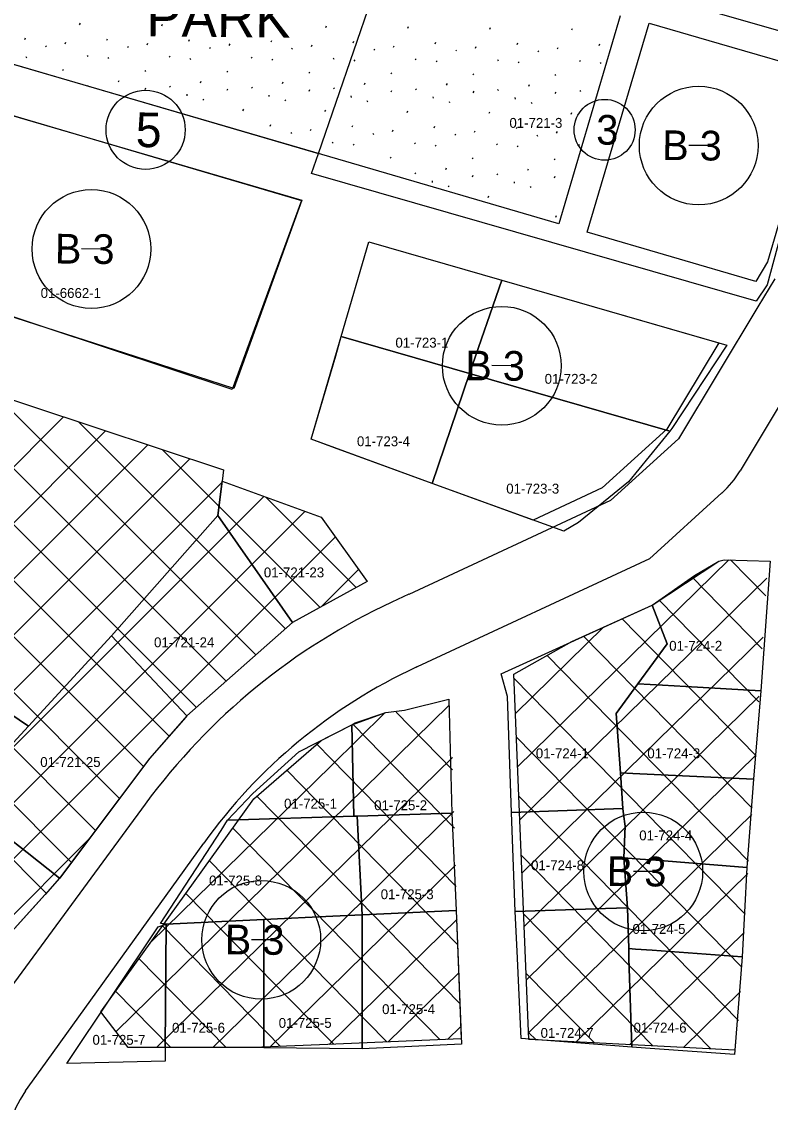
# Model space of a CAD drawing. Extents: x 413946 to 415528, y 4453939 to 4454944.
# Drawn here: x 414848.2 to 414923.9, y 4454767.4 to 4454876.7 of the extents above; entities that cross this region are included whole.
import ezdxf

# ---------------------------------------------------------------- set-up
doc = ezdxf.new("R2010")
doc.units = 0
for name, color, linetype in [('0_KADASTRO', 7, 'Continuous'), ('Level 27', 7, 'Continuous'), ('Level 28', 7, 'Continuous'), ('Level 29', 7, 'Continuous'), ('Level 32', 7, 'Continuous'), ('Level 34', 7, 'Continuous'), ('Level 41', 7, 'Continuous'), ('Level 58', 7, 'Continuous'), ('Level 62', 7, 'Continuous')]:
    doc.layers.add(name, color=color, linetype=linetype)

msp = doc.modelspace()

# ---------------------------------------------------------------- linework, layer by layer
at = {"layer": '0_KADASTRO'}
for points in [[(414878.2, 4454863.32), (414885.35, 4454884.11), (414846.96, 4454895.1), (414841.34, 4454874.1)], [(414877.5, 4454861.3), (414878.2, 4454863.32), (414885.35, 4454884.11), (414886.27, 4454886.79), (414930.26, 4454874.19), (414929.38, 4454871.37), (414926.98, 4454862.6), (414925.93, 4454858.78), (414923.55, 4454850.06), (414922.44, 4454848.41)], [(414834.22, 4454855.15), (414834.38, 4454855.57), (414839.65, 4454869.41), (414854.88, 4454864.94), (414876.51, 4454858.57), (414869.5, 4454839.47), (414837.85, 4454849.96)], [(414880.51, 4454844.81), (414883.29, 4454854.4), (414896.73, 4454850.52), (414893.49, 4454841.07)], [(414893.49, 4454841.07), (414896.73, 4454850.52), (414919.48, 4454843.95), (414913.93, 4454835.51), (414913.71, 4454835.24)], [(414880.51, 4454844.81), (414893.49, 4454841.07), (414889.69, 4454829.95), (414877.48, 4454834.43)], [(414816.04, 4454827.52), (414824.14, 4454839.58), (414836.06, 4454842.13), (414868.61, 4454831.34), (414868.47, 4454830.18), (414868.04, 4454826.73), (414857.28, 4454814.56), (414848.9, 4454805.44), (414840.16, 4454811.32)], [(414889.69, 4454829.95), (414893.49, 4454841.07), (414913.71, 4454835.24), (414909.53, 4454830.13), (414904.48, 4454826.03), (414903, 4454825.14)], [(414868.04, 4454826.73), (414868.47, 4454830.18), (414878.48, 4454826.57), (414883.12, 4454820.04), (414875.6, 4454815.9), (414869.06, 4454825.26)], [(414857.28, 4454814.56), (414868.04, 4454826.73), (414869.06, 4454825.26), (414875.6, 4454815.9), (414864.91, 4454806.46)], [(414910.49, 4454809.7), (414912.07, 4454811.87), (414913.44, 4454813.74), (414911.93, 4454817.65), (414916.2, 4454820.66), (414918.66, 4454822.09), (414919.23, 4454822.25), (414923.86, 4454822.09), (414922.92, 4454808.99), (414915.34, 4454809.42), (414912.98, 4454809.56)], [(414897.72, 4454796.69), (414897.33, 4454808.42), (414896.67, 4454810.73), (414911.93, 4454817.65), (414913.44, 4454813.74), (414912.07, 4454811.87), (414910.49, 4454809.7), (414908.31, 4454806.72), (414908.73, 4454800.71), (414908.98, 4454797.1)], [(414842.31, 4454798.27), (414848.9, 4454805.44), (414857.28, 4454814.56), (414864.91, 4454806.46), (414864.79, 4454806.35), (414861.14, 4454802.14), (414852.05, 4454790.05), (414848.76, 4454792.64), (414846.44, 4454794.46), (414844.07, 4454796.65)], [(414825.86, 4454790.03), (414840.16, 4454811.32), (414848.9, 4454805.44), (414842.31, 4454798.27), (414844.07, 4454796.65), (414846.44, 4454794.46), (414848.76, 4454792.64), (414852.05, 4454790.05), (414850.58, 4454788.42), (414842.79, 4454779.81), (414834.86, 4454785.6)], [(414908.31, 4454806.72), (414910.49, 4454809.7), (414912.98, 4454809.56), (414915.34, 4454809.42), (414922.92, 4454808.99), (414922.19, 4454800.08), (414909.99, 4454800.65), (414908.73, 4454800.71)], [(414881.57, 4454805.57), (414881.91, 4454805.75), (414885.01, 4454806.81), (414886.9, 4454807.04), (414891.37, 4454808.17), (414891.69, 4454796.62), (414882.12, 4454796.33), (414881.77, 4454796.31)], [(414869.03, 4454795.93), (414871.57, 4454798.61), (414876.23, 4454802.83), (414881.57, 4454805.57), (414881.77, 4454796.31)], [(414908.73, 4454800.71), (414909.99, 4454800.65), (414922.19, 4454800.08), (414921.49, 4454791.14), (414912.32, 4454791.87), (414910.73, 4454791.99), (414909.07, 4454792.12), (414909.21, 4454795.32), (414909.05, 4454796.52), (414908.98, 4454797.1)], [(414882.12, 4454796.33), (414891.69, 4454796.62), (414892.12, 4454786.79), (414882.63, 4454786.34)], [(414897.72, 4454796.69), (414908.98, 4454797.1), (414909.05, 4454796.52), (414909.21, 4454795.32), (414909.07, 4454792.12), (414909.43, 4454787.06), (414907.23, 4454786.99), (414898.09, 4454786.69)], [(414862.8, 4454785.4), (414862.24, 4454785.46), (414868.36, 4454794.89), (414869.03, 4454795.93), (414881.77, 4454796.31), (414882.12, 4454796.33), (414882.63, 4454786.34), (414879.67, 4454786.2), (414872.7, 4454785.86)], [(414909.07, 4454792.12), (414910.73, 4454791.99), (414912.32, 4454791.87), (414921.49, 4454791.14), (414921.02, 4454782.1), (414911.94, 4454782.76), (414910.25, 4454782.88), (414909.57, 4454782.93), (414909.43, 4454787.06)], [(414882.63, 4454772.79), (414882.63, 4454786.34), (414892.12, 4454786.79), (414892.66, 4454773.26)], [(414898.09, 4454786.69), (414907.23, 4454786.99), (414909.43, 4454787.06), (414909.57, 4454782.93), (414909.59, 4454781.93), (414909.88, 4454772.98), (414898.71, 4454773.83), (414898.28, 4454782.69)], [(414862.71, 4454772.94), (414862.8, 4454785.4), (414872.7, 4454785.86), (414872.68, 4454772.91)], [(414872.68, 4454772.91), (414872.7, 4454785.86), (414879.67, 4454786.2), (414882.63, 4454786.34), (414882.63, 4454772.79)], [(414862.71, 4454772.94), (414862.71, 4454771.54), (414852.78, 4454771.3), (414862.02, 4454785.14), (414862.8, 4454785.4)], [(414909.57, 4454782.93), (414910.25, 4454782.88), (414911.94, 4454782.76), (414921.02, 4454782.1), (414920.27, 4454772.22), (414912.19, 4454772.81), (414909.88, 4454772.98), (414909.59, 4454781.93)]]:
    msp.add_lwpolyline(points, close=True, dxfattribs=at)
at = {"layer": 'Level 27'}
for p, q in [((414922.42, 4454850.39), (414905.37, 4454855.38)), ((414871.65, 4454772.92), (414858.99, 4454772.95))]:
    msp.add_line(p, q, dxfattribs=at)
for points in [[(414911.62, 4454876.51), (414918.72, 4454874.45), (414929.19, 4454871.42)], [(414876.53, 4454858.6), (414869.67, 4454839.56)], [(414879.95, 4454842.88), (414880.51, 4454844.81), (414883.29, 4454854.4)], [(414883.29, 4454854.4), (414896.73, 4454850.52), (414918.69, 4454844.18)], [(414859.69, 4454842.79), (414845.63, 4454847.33)], [(414869.67, 4454839.56), (414859.69, 4454842.79)], [(414879.84, 4454833.56), (414877.48, 4454834.43), (414879.95, 4454842.88)], [(414883.12, 4454820.04), (414875.6, 4454815.9), (414864.91, 4454806.46), (414861.14, 4454802.14), (414852.06, 4454790.06), (414842.79, 4454779.81), (414839.96, 4454777.34), (414825.72, 4454768.88), (414809.5, 4454770.49), (414796.45, 4454777), (414795.2, 4454793.42), (414798.07, 4454800.77), (414799.56, 4454802.98), (414816.04, 4454827.52), (414824.14, 4454839.58), (414836.06, 4454842.13)], [(414836.06, 4454842.13), (414868.61, 4454831.34), (414868.47, 4454830.18), (414878.48, 4454826.57), (414883.12, 4454820.04)], [(414899.91, 4454826.26), (414889.69, 4454829.95), (414879.84, 4454833.56)], [(414923.86, 4454822.09), (414922.92, 4454808.99), (414922.19, 4454800.08), (414921.49, 4454791.14), (414921.02, 4454782.1), (414920.3, 4454772.67)], [(414920.3, 4454772.67), (414899.48, 4454773.73), (414897.95, 4454810.68)], [(414891.37, 4454808.17), (414891.69, 4454796.62), (414892.12, 4454786.79), (414892.64, 4454773.82)], [(414892.64, 4454773.82), (414879.16, 4454773.24)], [(414879.16, 4454773.24), (414871.65, 4454772.92)], [(414879.16, 4454773.24), (414879.16, 4454773.24)], [(414879.16, 4454773.24), (414879.16, 4454773.24)], [(414879.16, 4454773.24), (414879.16, 4454773.24)], [(414879.16, 4454773.24), (414879.16, 4454773.24)]]:
    msp.add_lwpolyline(points, dxfattribs=at)
at = {"layer": 'Level 28'}
for p, q in [((414908.71, 4454877.24), (414902.49, 4454856.22)), ((414905.37, 4454855.38), (414911.62, 4454876.51)), ((414880.17, 4454862.75), (414841.34, 4454874.1)), ((414839.74, 4454869.36), (414876.53, 4454858.6)), ((414902.49, 4454856.22), (414880.17, 4454862.75))]:
    msp.add_line(p, q, dxfattribs=at)
at = {"layer": 'Level 29'}
msp.add_line((414879.73, 4454823.77), (414879.73, 4454823.77), dxfattribs=at)
msp.add_line((414879.73, 4454823.77), (414879.73, 4454823.77), dxfattribs=at)
msp.add_line((414879.73, 4454823.77), (414879.73, 4454823.77), dxfattribs=at)
for points in [[(414929.19, 4454871.42), (414923.61, 4454852.36), (414922.42, 4454850.39)], [(414918.69, 4454844.18), (414913.43, 4454835.44), (414906.9, 4454829.51), (414899.91, 4454826.26)], [(414903.83, 4454813.97), (414911.93, 4454817.65), (414918.66, 4454822.09), (414919.23, 4454822.25), (414923.86, 4454822.09)], [(414897.95, 4454810.68), (414903.83, 4454813.97)], [(414878.49, 4454803.99), (414881.57, 4454805.57), (414885.01, 4454806.81), (414886.9, 4454807.04), (414891.37, 4454808.17)], [(414858.99, 4454772.95), (414856.21, 4454776.54), (414871.67, 4454798.07), (414878.49, 4454803.99)]]:
    msp.add_lwpolyline(points, dxfattribs=at)
at = {"layer": 'Level 32'}
for p, q in [((414917.64, 4454864.12), (414915.64, 4454864.14)), ((414856.26, 4454853.66), (414854.26, 4454853.68)), ((414897.74, 4454841.85), (414895.74, 4454841.88)), ((414912.04, 4454790.72), (414910.04, 4454790.74)), ((414873.43, 4454783.81), (414871.43, 4454783.83))]:
    msp.add_line(p, q, dxfattribs=at)
for centre in [(414916.64, 4454864.13), (414855.26, 4454853.67), (414896.74, 4454841.86), (414911.04, 4454790.73), (414872.43, 4454783.82)]:
    msp.add_circle(centre, 6, dxfattribs=at)
at = {"layer": 'Level 34'}
for p, q in [((414865.88, 4454807.31), (414831.94, 4454841.25)), ((414868.88, 4454809.96), (414837.05, 4454841.8)), ((414863.12, 4454804.41), (414827.28, 4454840.25)), ((414860.54, 4454801.34), (414823.4, 4454838.47)), ((414871.88, 4454812.62), (414845.51, 4454838.99)), ((414796.19, 4454780.43), (414852.45, 4454836.69)), ((414874.89, 4454815.27), (414853.97, 4454836.19)), ((414797.76, 4454776.35), (414856.7, 4454835.28)), ((414858.11, 4454798.11), (414821.13, 4454835.09)), ((414801.54, 4454774.46), (414860.95, 4454833.88)), ((414878.38, 4454817.43), (414862.43, 4454833.38)), ((414805.31, 4454772.58), (414865.2, 4454832.47)), ((414855.68, 4454794.88), (414818.86, 4454831.71)), ((414809.08, 4454770.7), (414868.54, 4454830.16)), ((414814.08, 4454770.04), (414872.7, 4454828.66)), ((414853.26, 4454791.65), (414816.58, 4454828.32)), ((414882.03, 4454819.44), (414872.89, 4454828.59)), ((414819.23, 4454769.53), (414876.85, 4454827.15)), ((414850.7, 4454788.55), (414814.31, 4454824.94)), ((414824.37, 4454769.02), (414879.91, 4454824.55)), ((414898.34, 4454801.32), (414919.69, 4454822.23)), ((414923.41, 4454818.6), (414919.85, 4454822.23)), ((414878.52, 4454817.51), (414882.26, 4454821.25)), ((414923.07, 4454813.23), (414915.94, 4454820.51)), ((414898.56, 4454795.94), (414923.52, 4454820.4)), ((414922.72, 4454807.87), (414912.65, 4454818.15)), ((414922.38, 4454802.5), (414908.89, 4454816.27)), ((414898.11, 4454806.7), (414907.02, 4454815.42)), ((414898.78, 4454790.56), (414923.14, 4454814.42)), ((414922.04, 4454797.14), (414905.01, 4454814.51)), ((414921.69, 4454791.77), (414901.32, 4454812.57)), ((414921.35, 4454786.41), (414897.97, 4454810.27)), ((414879.42, 4454795.77), (414891.39, 4454807.5)), ((414899.01, 4454785.17), (414922.76, 4454808.45)), ((414879.48, 4454801.43), (414884.94, 4454806.79)), ((414891.77, 4454801.01), (414886.07, 4454806.83)), ((414891.95, 4454795.12), (414881.67, 4454805.61)), ((414921.01, 4454781.04), (414898.21, 4454804.3)), ((414879.49, 4454802.12), (414878.04, 4454803.6)), ((414879.35, 4454790.11), (414891.74, 4454802.24)), ((414879.49, 4454802.12), (414879.49, 4454802.12)), ((414879.49, 4454802.12), (414879.49, 4454802.12)), ((414879.49, 4454802.12), (414879.49, 4454802.12)), ((414892.12, 4454789.22), (414879.49, 4454802.12)), ((414899.23, 4454779.79), (414922.38, 4454802.47)), ((414861.27, 4454783.59), (414879.48, 4454801.43)), ((414879.42, 4454796.47), (414875.01, 4454800.97)), ((414879.36, 4454790.82), (414871.99, 4454798.34)), ((414920.67, 4454775.67), (414898.46, 4454798.34)), ((414879.29, 4454784.44), (414891.9, 4454796.8)), ((414892.3, 4454783.33), (414879.42, 4454796.47)), ((414899.45, 4454774.41), (414922, 4454796.5)), ((414857.75, 4454774.54), (414879.42, 4454795.77)), ((414879.3, 4454785.17), (414869.55, 4454795.12)), ((414836, 4454774.99), (414855.04, 4454794.03)), ((414917.88, 4454772.8), (414898.71, 4454792.37)), ((414879.23, 4454779.52), (414867.18, 4454791.82)), ((414879.22, 4454778.78), (414892.06, 4454791.36)), ((414861.83, 4454772.94), (414879.35, 4454790.11)), ((414879.35, 4454790.11), (414879.35, 4454790.11)), ((414879.35, 4454790.11), (414879.35, 4454790.11)), ((414879.35, 4454790.11), (414879.35, 4454790.11)), ((414879.35, 4454790.11), (414879.35, 4454790.11)), ((414879.36, 4454790.82), (414879.36, 4454790.82)), ((414879.36, 4454790.82), (414879.36, 4454790.82)), ((414879.36, 4454790.82), (414879.36, 4454790.82)), ((414879.36, 4454790.82), (414879.36, 4454790.82)), ((414892.48, 4454777.43), (414879.36, 4454790.82)), ((414904.23, 4454773.49), (414921.61, 4454790.53)), ((414879.17, 4454773.87), (414864.81, 4454788.52)), ((414879.29, 4454773.25), (414892.22, 4454785.92)), ((414911.99, 4454773.1), (414898.96, 4454786.4)), ((414874.38, 4454773.04), (414862.44, 4454785.22)), ((414867.54, 4454772.93), (414879.29, 4454784.44)), ((414879.29, 4454784.44), (414879.29, 4454784.44)), ((414879.29, 4454784.44), (414879.29, 4454784.44)), ((414879.29, 4454784.44), (414879.29, 4454784.44)), ((414879.3, 4454785.17), (414879.3, 4454785.17)), ((414879.3, 4454785.17), (414879.3, 4454785.17)), ((414879.3, 4454785.17), (414879.3, 4454785.17)), ((414890.51, 4454773.72), (414879.3, 4454785.17)), ((414909.66, 4454773.21), (414921.23, 4454784.55)), ((414868.89, 4454772.93), (414860.07, 4454781.92)), ((414885.27, 4454773.5), (414892.39, 4454780.48)), ((414906.1, 4454773.4), (414899.2, 4454780.43)), ((414885.13, 4454773.5), (414879.23, 4454779.52)), ((414863.28, 4454772.94), (414857.71, 4454778.63)), ((414873.32, 4454772.99), (414879.22, 4454778.78)), ((414915.1, 4454772.94), (414920.85, 4454778.58)), ((414891.24, 4454773.76), (414892.55, 4454775.04)), ((414879.17, 4454773.87), (414879.17, 4454773.87)), ((414879.17, 4454773.87), (414879.17, 4454773.87)), ((414879.17, 4454773.87), (414879.17, 4454773.87)), ((414879.17, 4454773.87), (414879.17, 4454773.87)), ((414879.76, 4454773.27), (414879.17, 4454773.87)), ((414900.21, 4454773.7), (414899.45, 4454774.46))]:
    msp.add_line(p, q, dxfattribs=at)
at = {"layer": 'Level 41'}
for p, q in [((414854.07, 4454876.33), (414854.15, 4454876.49)), ((414862.37, 4454876.24), (414862.44, 4454876.4)), ((414870.66, 4454876.16), (414870.73, 4454876.32)), ((414878.95, 4454876.07), (414879.03, 4454876.23)), ((414887.24, 4454875.99), (414887.32, 4454876.15)), ((414895.54, 4454875.9), (414895.61, 4454876.06)), ((414903.83, 4454875.82), (414903.9, 4454875.98)), ((414848.54, 4454874.86), (414848.61, 4454875.01)), ((414850.63, 4454874.22), (414850.7, 4454874.11)), ((414852.62, 4454874.41), (414852.69, 4454874.57)), ((414856.83, 4454874.77), (414856.9, 4454874.93)), ((414858.92, 4454874.13), (414858.99, 4454874.03)), ((414860.91, 4454874.32), (414860.98, 4454874.48)), ((414865.12, 4454874.69), (414865.19, 4454874.84)), ((414867.21, 4454874.05), (414867.28, 4454873.94)), ((414869.2, 4454874.24), (414869.27, 4454874.4)), ((414873.42, 4454874.6), (414873.49, 4454874.76)), ((414877.49, 4454874.15), (414877.57, 4454874.31)), ((414881.71, 4454874.52), (414881.78, 4454874.67)), ((414885.79, 4454874.07), (414885.86, 4454874.22)), ((414890, 4454874.43), (414890.07, 4454874.59)), ((414894.08, 4454873.98), (414894.15, 4454874.14)), ((414898.29, 4454874.35), (414898.36, 4454874.5)), ((414902.37, 4454873.9), (414902.44, 4454874.05)), ((414906.59, 4454874.26), (414906.66, 4454874.42)), ((414848.63, 4454873.12), (414848.7, 4454873.01)), ((414854.82, 4454873.25), (414854.89, 4454873.14)), ((414856.92, 4454873.03), (414856.99, 4454872.92)), ((414863.12, 4454873.16), (414863.19, 4454873.05)), ((414865.21, 4454872.95), (414865.28, 4454872.84)), ((414871.41, 4454873.08), (414871.48, 4454872.97)), ((414875.5, 4454873.96), (414875.57, 4454873.86)), ((414879.7, 4454872.99), (414879.77, 4454872.88)), ((414883.8, 4454873.88), (414883.87, 4454873.77)), ((414892.09, 4454873.79), (414892.16, 4454873.69)), ((414900.38, 4454873.71), (414900.45, 4454873.6)), ((414873.51, 4454872.86), (414873.58, 4454872.75)), ((414881.8, 4454872.78), (414881.87, 4454872.67)), ((414887.99, 4454872.91), (414888.06, 4454872.8)), ((414890.09, 4454872.69), (414890.16, 4454872.58)), ((414896.29, 4454872.82), (414896.36, 4454872.71)), ((414898.38, 4454872.61), (414898.45, 4454872.5)), ((414904.58, 4454872.74), (414904.65, 4454872.63)), ((414906.68, 4454872.52), (414906.75, 4454872.42)), ((414852.35, 4454871.82), (414852.42, 4454871.71)), ((414860.65, 4454871.73), (414860.72, 4454871.62)), ((414868.94, 4454871.65), (414869.01, 4454871.54)), ((414877.23, 4454871.56), (414877.3, 4454871.46)), ((414885.52, 4454871.48), (414885.59, 4454871.37)), ((414893.82, 4454871.39), (414893.89, 4454871.29)), ((414902.11, 4454871.31), (414902.18, 4454871.2)), ((414854.86, 4454870.21), (414854.92, 4454870.13)), ((414857.99, 4454870.57), (414858.07, 4454870.72)), ((414860.68, 4454869.81), (414860.76, 4454869.97)), ((414863.15, 4454870.13), (414863.22, 4454870.02)), ((414866.29, 4454870.48), (414866.36, 4454870.64)), ((414868.98, 4454869.73), (414869.05, 4454869.88)), ((414871.45, 4454870.04), (414871.52, 4454869.94)), ((414874.58, 4454870.4), (414874.65, 4454870.56)), ((414877.27, 4454869.64), (414877.34, 4454869.8)), ((414879.74, 4454869.96), (414879.81, 4454869.85)), ((414882.87, 4454870.31), (414882.94, 4454870.47)), ((414885.56, 4454869.56), (414885.64, 4454869.71)), ((414888.03, 4454869.88), (414888.1, 4454869.77)), ((414891.16, 4454870.23), (414891.24, 4454870.39)), ((414896.32, 4454869.79), (414896.39, 4454869.68)), ((414899.46, 4454870.14), (414899.53, 4454870.3)), ((414904.62, 4454869.71), (414904.68, 4454869.6)), ((414864.9, 4454869.32), (414864.92, 4454869.16)), ((414866.53, 4454868.83), (414866.6, 4454868.73)), ((414873.2, 4454869.24), (414873.21, 4454869.08)), ((414874.82, 4454868.75), (414874.89, 4454868.64)), ((414881.49, 4454869.15), (414881.5, 4454868.99)), ((414883.11, 4454868.67), (414883.18, 4454868.56)), ((414889.78, 4454869.07), (414889.8, 4454868.91)), ((414891.41, 4454868.58), (414891.47, 4454868.47)), ((414893.85, 4454869.47), (414893.93, 4454869.63)), ((414898.07, 4454868.98), (414898.09, 4454868.82)), ((414902.15, 4454869.39), (414902.22, 4454869.54)), ((414870.57, 4454867.65), (414870.65, 4454867.81)), ((414878.86, 4454867.56), (414878.94, 4454867.72)), ((414887.16, 4454867.48), (414887.23, 4454867.64)), ((414895.45, 4454867.4), (414895.52, 4454867.55)), ((414899.7, 4454868.5), (414899.77, 4454868.39)), ((414903.74, 4454867.31), (414903.82, 4454867.47)), ((414873.33, 4454866.09), (414873.4, 4454866.25)), ((414875.42, 4454865.45), (414875.49, 4454865.35)), ((414877.41, 4454865.64), (414877.48, 4454865.8)), ((414881.62, 4454866.01), (414881.69, 4454866.17)), ((414883.71, 4454865.37), (414883.78, 4454865.26)), ((414885.7, 4454865.56), (414885.77, 4454865.72)), ((414889.91, 4454865.92), (414889.98, 4454866.08)), ((414893.99, 4454865.47), (414894.06, 4454865.63)), ((414898.21, 4454865.84), (414898.28, 4454866)), ((414902.28, 4454865.39), (414902.36, 4454865.55)), ((414879.61, 4454864.48), (414879.68, 4454864.37)), ((414881.71, 4454864.27), (414881.78, 4454864.16)), ((414887.91, 4454864.4), (414887.98, 4454864.29)), ((414892, 4454865.28), (414892.07, 4454865.18)), ((414896.2, 4454864.31), (414896.27, 4454864.2)), ((414900.29, 4454865.2), (414900.36, 4454865.09)), ((414904.49, 4454864.23), (414904.56, 4454864.12)), ((414890, 4454864.18), (414890.07, 4454864.08)), ((414898.3, 4454864.1), (414898.37, 4454863.99)), ((414885.44, 4454862.97), (414885.51, 4454862.86)), ((414893.73, 4454862.88), (414893.8, 4454862.78)), ((414902.02, 4454862.8), (414902.09, 4454862.69)), ((414885.54, 4454861.18), (414885.55, 4454861.21)), ((414887.94, 4454861.37), (414888.01, 4454861.26)), ((414891.08, 4454861.72), (414891.15, 4454861.88)), ((414893.77, 4454860.96), (414893.84, 4454861.12)), ((414896.24, 4454861.28), (414896.31, 4454861.17)), ((414899.37, 4454861.63), (414899.44, 4454861.79)), ((414902.06, 4454860.88), (414902.13, 4454861.04)), ((414889.69, 4454860.56), (414889.71, 4454860.4)), ((414891.32, 4454860.07), (414891.39, 4454859.96)), ((414897.99, 4454860.47), (414898, 4454860.31)), ((414899.61, 4454859.99), (414899.68, 4454859.88)), ((414895.36, 4454858.88), (414895.44, 4454859.04)), ((414898.19, 4454857.48), (414898.19, 4454857.49)), ((414902.2, 4454856.88), (414902.27, 4454857.04))]:
    msp.add_line(p, q, dxfattribs=at)
at = {"layer": 'Level 58'}
for centre, radius in [((414860.74, 4454865.72), 4), ((414907.13, 4454865.72), 3.08)]:
    msp.add_circle(centre, radius, dxfattribs=at)
at = {"layer": 'Level 62'}
for points in [[(414924.33, 4454850.65), (414922.63, 4454847.82)], [(414922.63, 4454847.82), (414914.61, 4454834.48), (414907.74, 4454828.25), (414887.35, 4454818.75)], [(414930.92, 4454848.03), (414920.83, 4454831.25)], [(414918.99, 4454829), (414911.66, 4454822.35), (414888.19, 4454811.42)], [(414887.35, 4454818.76), (414885.64, 4454817.96)], [(414888.19, 4454811.43), (414888.08, 4454811.37)], [(414860.7, 4454797.55), (414838.79, 4454767.76)], [(414850.19, 4454770.73), (414866.61, 4454793.59)], [(414848.61, 4454768.54), (414850.19, 4454770.73)]]:
    msp.add_lwpolyline(points, dxfattribs=at)
for centre, radius, start, end in [((414912.26, 4454836.4), 10, 312.2569, 328.9811), ((414913.06, 4454759.03), 65, 114.952, 143.659), ((414911.28, 4454761.51), 55, 114.9512, 144.3094), ((414856.73, 4454762.71), 10, 144.3087, 233.5978)]:
    msp.add_arc(centre, radius, start, end, dxfattribs=at)

# ---------------------------------------------------------------- texts
at = {"layer": '0_KADASTRO'}
for s, p in [('01-721-3', (414897.51, 4454865.92)), ('01-6662-1', (414850.13, 4454848.72)), ('01-723-1', (414885.99, 4454843.7)), ('01-723-2', (414901.07, 4454840.04)), ('01-723-4', (414882.1, 4454833.73)), ('01-723-3', (414897.19, 4454828.94)), ('01-721-23', (414872.69, 4454820.47)), ('01-721-24', (414861.59, 4454813.4)), ('01-724-2', (414913.66, 4454813.05)), ('01-724-1', (414900.18, 4454802.18)), ('01-724-3', (414911.45, 4454802.18)), ('01-721-25', (414850.09, 4454801.3)), ('01-725-1', (414874.73, 4454797.09)), ('01-725-2', (414883.84, 4454796.93)), ('01-724-4', (414910.63, 4454793.88)), ('01-724-8', (414899.7, 4454790.86)), ('01-725-8', (414867.15, 4454789.32)), ('01-725-3', (414884.5, 4454787.93)), ('01-724-5', (414909.95, 4454784.42)), ('01-725-4', (414884.64, 4454776.31)), ('01-725-5', (414874.19, 4454774.92)), ('01-725-6', (414863.41, 4454774.43)), ('01-724-7', (414900.66, 4454773.91)), ('01-724-6', (414910.06, 4454774.44)), ('01-725-7', (414855.37, 4454773.21))]:
    msp.add_text(s, height=1, dxfattribs=at).set_placement(p)
at = {"layer": 'Level 32'}
for p in [(414912.94, 4454862.67), (414851.56, 4454852.21), (414893.04, 4454840.4), (414907.34, 4454789.27), (414868.73, 4454782.36)]:
    msp.add_text('B 3', height=3, rotation=359.4141, dxfattribs=at).set_placement(p)
at = {"layer": 'Level 41'}
msp.add_text('PARK', height=4, rotation=359.4136, dxfattribs=at).set_placement((414860.8, 4454875.19))
at = {"layer": 'Level 58'}
for s, height, p in [('5', 3.5, (414859.73, 4454863.98)), ('3', 3, (414906.27, 4454864.23))]:
    msp.add_text(s, height=height, rotation=359.4136, dxfattribs=at).set_placement(p)

doc.saveas('drawing.dxf')
